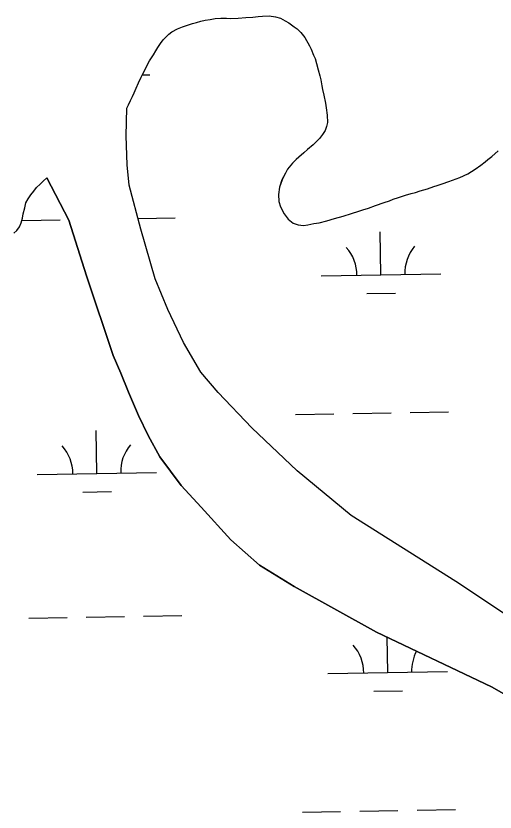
# Model space of a CAD drawing. Extents: x 3887375 to 3925618, y 296674 to 322633.
# Drawn here: x 3921058 to 3921458, y 312051 to 312717 of the extents above; entities that cross this region are included whole.
import ezdxf

# ---------------------------------------------------------------- set-up
doc = ezdxf.new("R2010")
doc.units = 0
doc.layers.add('V-TOPO-SHOR', color=7, linetype='Continuous')
doc.layers.add('V-WETL-SWMP', color=7, linetype='Continuous')

msp = doc.modelspace()

# ---------------------------------------------------------------- linework, layer by layer
at = {"layer": 'V-TOPO-SHOR'}
for points in [[(3921212.19, 312712.26), (3921215.91, 312713.14), (3921219.94, 312713.73), (3921224.26, 312714.46), (3921228.88, 312714.9), (3921233.79, 312714.89), (3921237.22, 312714.73), (3921243.48, 312714.87), (3921249.89, 312715.45), (3921255.85, 312715.74), (3921260.32, 312716.32), (3921263.75, 312716.61), (3921269.41, 312716.75), (3921274.62, 312716), (3921278.79, 312714.94), (3921282.81, 312712.7), (3921285.78, 312711.05), (3921290.39, 312707.62), (3921292.92, 312705.82), (3921295.9, 312702.99), (3921299.17, 312698.66), (3921303.02, 312691.8), (3921304.51, 312688.82), (3921306.58, 312684.04), (3921307.77, 312681.21), (3921309.1, 312676.89), (3921310.43, 312671.52), (3921311.76, 312666.6), (3921312.65, 312663.17), (3921313.53, 312658.25), (3921314.12, 312655.12), (3921315.15, 312650.35), (3921316.48, 312643.65), (3921317.06, 312639.92), (3921317.95, 312633.66), (3921318.08, 312627.7), (3921317.33, 312624.28), (3921316.13, 312620.85), (3921314.04, 312617.58), (3921311.5, 312614.31), (3921308.51, 312611.04), (3921306.27, 312608.96), (3921301.49, 312604.94), (3921298.51, 312602.12), (3921294.18, 312598.7), (3921291.94, 312596.62), (3921288.81, 312593.5), (3921284.77, 312588.59), (3921282.98, 312585.32), (3921280.14, 312579.66), (3921278.18, 312573.41), (3921277.28, 312567.3), (3921277.56, 312561.49), (3921278.89, 312557.02), (3921281.86, 312551.2), (3921285.43, 312546.73), (3921289.44, 312543.44), (3921293.61, 312541.94), (3921298.23, 312541.48), (3921301.66, 312541.92), (3921306.87, 312543.1), (3921311.34, 312543.69), (3921317.75, 312545.46), (3921324.16, 312547.24), (3921331.17, 312549.31), (3921338.18, 312551.38), (3921344.44, 312553.3), (3921347.87, 312554.48), (3921352.49, 312555.97), (3921358.45, 312558.04), (3921365.46, 312560.56), (3921370.08, 312562.18), (3921373.21, 312563.37), (3921377.69, 312564.85), (3921383.35, 312566.78), (3921388.12, 312568.11), (3921391.7, 312569.14), (3921395.58, 312570.32), (3921401.84, 312572.25), (3921407.06, 312574.02), (3921410.04, 312574.76), (3921414.06, 312576.24), (3921419.73, 312578.32), (3921422.86, 312579.35), (3921428.97, 312581.72), (3921435.54, 312584.69), (3921441.8, 312588.55), (3921446.58, 312591.96), (3921450.01, 312594.64), (3921452.4, 312596.57), (3921455.68, 312599.25), (3921461.05, 312604)], [(3921150.35, 312639.68), (3921151.85, 312642.51), (3921153.34, 312645.94), (3921154.99, 312649.21), (3921156.48, 312652.48), (3921158.13, 312656.35), (3921160.23, 312660.82), (3921162.32, 312665.43), (3921163.67, 312668.26), (3921165.17, 312670.94), (3921166.96, 312674.96), (3921169.36, 312679.13), (3921170.85, 312681.8), (3921172.79, 312684.33), (3921174.59, 312687.61), (3921176.23, 312690.43), (3921178.47, 312693.71), (3921180.87, 312696.68), (3921183.25, 312699.21), (3921185.35, 312701.44), (3921187.88, 312703.37), (3921192.8, 312705.89), (3921196.83, 312707.52), (3921201.15, 312709.15), (3921205.18, 312710.33), (3921208.61, 312711.22), (3921212.19, 312712.26)], [(3921484.53, 312204.2), (3921425.52, 312243.72), (3921337.9, 312298.97), (3921292.76, 312336.23), (3921254.79, 312372.12), (3921226.64, 312401.73), (3921212.35, 312418.78), (3921197.64, 312443.43), (3921184.71, 312471.21), (3921174.02, 312496.76), (3921162.03, 312538.42), (3921152.26, 312575.15), (3921150.5, 312592.16), (3921149.66, 312616.34), (3921150.35, 312639.68)], [(3921055.96, 312535.01), (3921058.35, 312537.38), (3921060.45, 312540.36), (3921062.09, 312543.63), (3921063.14, 312547.51), (3921063.75, 312551.08), (3921064.95, 312556.14), (3921066, 312560.46), (3921067.8, 312563.73), (3921070.04, 312567.01), (3921072.43, 312570.13), (3921074.82, 312573.1), (3921077.95, 312576.08), (3921080.34, 312578.45), (3921083.33, 312581.43)], [(3921564.28, 312093.43), (3921455.44, 312155.53), (3921359.08, 312201.36), (3921290.29, 312239.37), (3921261.26, 312257.17), (3921237.3, 312278.54), (3921212.47, 312305.73), (3921195.66, 312323.96), (3921177.97, 312347.99), (3921168.32, 312365.91), (3921160.01, 312382.47), (3921151.85, 312402.02), (3921145.33, 312417.83), (3921138.95, 312432.61), (3921116.73, 312499.44), (3921101.77, 312545.84), (3921083.33, 312581.43)]]:
    msp.add_lwpolyline(points, dxfattribs=at)
at = {"layer": 'V-WETL-SWMP'}
for p, q in [((3921260.32, 312716.32), (3921263.74, 312716.61)), ((3921263.74, 312716.61), (3921269.41, 312716.75)), ((3921269.41, 312716.75), (3921274.62, 312715.99)), ((3921201.15, 312709.15), (3921205.18, 312710.33)), ((3921205.18, 312710.33), (3921208.61, 312711.22)), ((3921208.61, 312711.22), (3921212.19, 312712.26)), ((3921212.19, 312712.26), (3921215.91, 312713.14)), ((3921215.91, 312713.14), (3921219.94, 312713.73)), ((3921219.94, 312713.73), (3921224.26, 312714.46)), ((3921224.26, 312714.46), (3921228.88, 312714.9)), ((3921228.88, 312714.9), (3921233.79, 312714.89)), ((3921233.79, 312714.89), (3921237.22, 312714.73)), ((3921237.22, 312714.73), (3921243.48, 312714.87)), ((3921243.48, 312714.87), (3921249.89, 312715.45)), ((3921249.89, 312715.45), (3921255.85, 312715.74)), ((3921255.85, 312715.74), (3921260.32, 312716.32)), ((3921274.62, 312715.99), (3921278.79, 312714.94)), ((3921278.79, 312714.94), (3921282.81, 312712.7)), ((3921282.81, 312712.7), (3921285.78, 312711.05)), ((3921285.78, 312711.05), (3921290.39, 312707.62)), ((3921185.35, 312701.44), (3921187.88, 312703.37)), ((3921187.88, 312703.37), (3921192.8, 312705.89)), ((3921192.8, 312705.89), (3921196.83, 312707.52)), ((3921196.83, 312707.52), (3921201.15, 312709.15)), ((3921290.39, 312707.62), (3921292.92, 312705.82)), ((3921292.92, 312705.82), (3921295.9, 312702.99)), ((3921178.48, 312693.71), (3921180.87, 312696.68)), ((3921180.87, 312696.68), (3921183.25, 312699.21)), ((3921183.25, 312699.21), (3921185.35, 312701.44)), ((3921295.9, 312702.99), (3921299.16, 312698.66)), ((3921299.16, 312698.66), (3921303.02, 312691.8)), ((3921174.59, 312687.61), (3921176.23, 312690.43)), ((3921176.23, 312690.43), (3921178.48, 312693.71)), ((3921303.02, 312691.8), (3921304.51, 312688.82)), ((3921170.85, 312681.8), (3921172.79, 312684.33)), ((3921172.79, 312684.33), (3921174.59, 312687.61)), ((3921304.51, 312688.82), (3921306.58, 312684.04)), ((3921306.58, 312684.04), (3921307.77, 312681.21)), ((3921166.96, 312674.96), (3921169.36, 312679.12)), ((3921169.36, 312679.12), (3921170.85, 312681.8)), ((3921307.77, 312681.21), (3921309.1, 312676.89)), ((3921309.1, 312676.89), (3921310.43, 312671.52)), ((3921163.67, 312668.26), (3921165.17, 312670.94)), ((3921165.17, 312670.94), (3921166.96, 312674.96)), ((3921310.43, 312671.52), (3921311.76, 312666.6)), ((3921160.23, 312660.82), (3921162.32, 312665.43)), ((3921162.32, 312665.43), (3921163.67, 312668.26)), ((3921163.3, 312667.47), (3921169.49, 312667.58)), ((3921311.76, 312666.6), (3921312.65, 312663.17)), ((3921312.65, 312663.17), (3921313.53, 312658.25)), ((3921158.13, 312656.35), (3921160.23, 312660.82)), ((3921313.53, 312658.25), (3921314.12, 312655.12)), ((3921154.99, 312649.21), (3921156.48, 312652.48)), ((3921156.48, 312652.48), (3921158.13, 312656.35)), ((3921314.12, 312655.12), (3921315.15, 312650.35)), ((3921315.15, 312650.35), (3921316.48, 312643.65)), ((3921151.85, 312642.51), (3921153.34, 312645.94)), ((3921153.34, 312645.94), (3921154.99, 312649.21)), ((3921316.48, 312643.65), (3921317.06, 312639.92)), ((3921149.66, 312616.34), (3921150.35, 312639.69)), ((3921150.35, 312639.69), (3921151.85, 312642.51)), ((3921317.06, 312639.92), (3921317.94, 312633.66)), ((3921317.94, 312633.66), (3921318.08, 312627.7)), ((3921317.33, 312624.28), (3921316.13, 312620.85)), ((3921318.08, 312627.7), (3921317.33, 312624.28)), ((3921314.04, 312617.58), (3921311.5, 312614.31)), ((3921316.13, 312620.85), (3921314.04, 312617.58)), ((3921150.5, 312592.16), (3921149.66, 312616.34)), ((3921308.51, 312611.04), (3921306.27, 312608.96)), ((3921311.5, 312614.31), (3921308.51, 312611.04)), ((3921301.49, 312604.94), (3921298.51, 312602.12)), ((3921306.27, 312608.96), (3921301.49, 312604.94)), ((3921455.68, 312599.24), (3921461.05, 312604)), ((3921291.94, 312596.62), (3921288.81, 312593.5)), ((3921294.18, 312598.7), (3921291.94, 312596.62)), ((3921298.51, 312602.12), (3921294.18, 312598.7)), ((3921450.01, 312594.64), (3921452.4, 312596.57)), ((3921452.4, 312596.57), (3921455.68, 312599.24)), ((3921152.26, 312575.15), (3921150.5, 312592.16)), ((3921288.81, 312593.5), (3921284.77, 312588.59)), ((3921441.8, 312588.55), (3921446.58, 312591.96)), ((3921446.58, 312591.96), (3921450.01, 312594.64)), ((3921282.98, 312585.32), (3921280.13, 312579.66)), ((3921284.77, 312588.59), (3921282.98, 312585.32)), ((3921428.97, 312581.72), (3921435.54, 312584.69)), ((3921435.54, 312584.69), (3921441.8, 312588.55)), ((3921280.13, 312579.66), (3921278.18, 312573.41)), ((3921414.06, 312576.24), (3921419.73, 312578.32)), ((3921419.73, 312578.32), (3921422.86, 312579.35)), ((3921422.86, 312579.35), (3921428.97, 312581.72)), ((3921162.03, 312538.42), (3921152.26, 312575.15)), ((3921278.18, 312573.41), (3921277.28, 312567.3)), ((3921391.7, 312569.14), (3921395.58, 312570.32)), ((3921395.58, 312570.32), (3921401.84, 312572.25)), ((3921401.84, 312572.25), (3921407.06, 312574.02)), ((3921407.06, 312574.02), (3921410.04, 312574.76)), ((3921410.04, 312574.76), (3921414.06, 312576.24)), ((3921277.28, 312567.3), (3921277.56, 312561.49)), ((3921370.08, 312562.18), (3921373.21, 312563.37)), ((3921373.21, 312563.37), (3921377.69, 312564.85)), ((3921377.69, 312564.85), (3921383.35, 312566.77)), ((3921383.35, 312566.77), (3921388.12, 312568.1)), ((3921388.12, 312568.1), (3921391.7, 312569.14)), ((3921277.56, 312561.49), (3921278.89, 312557.02)), ((3921278.89, 312557.02), (3921281.86, 312551.2)), ((3921352.49, 312555.97), (3921358.45, 312558.04)), ((3921358.45, 312558.04), (3921365.46, 312560.56)), ((3921365.46, 312560.56), (3921370.08, 312562.18)), ((3921281.86, 312551.2), (3921285.43, 312546.72)), ((3921331.17, 312549.31), (3921338.18, 312551.38)), ((3921338.18, 312551.38), (3921344.44, 312553.3)), ((3921344.44, 312553.3), (3921347.87, 312554.48)), ((3921347.87, 312554.48), (3921352.49, 312555.97)), ((3921062.72, 312545.66), (3921094.72, 312546.21)), ((3921159.66, 312547.32), (3921190.7, 312547.86)), ((3921285.43, 312546.72), (3921289.44, 312543.44)), ((3921289.44, 312543.44), (3921293.61, 312541.94)), ((3921306.87, 312543.1), (3921311.34, 312543.69)), ((3921311.34, 312543.69), (3921317.75, 312545.46)), ((3921317.75, 312545.46), (3921324.16, 312547.24)), ((3921324.16, 312547.24), (3921331.17, 312549.31)), ((3921174.02, 312496.76), (3921162.03, 312538.42)), ((3921293.61, 312541.94), (3921298.23, 312541.48)), ((3921298.23, 312541.48), (3921301.66, 312541.92)), ((3921301.66, 312541.92), (3921306.87, 312543.1)), ((3921362.87, 312500.06), (3921362.25, 312536.06)), ((3921184.71, 312471.21), (3921174.02, 312496.76)), ((3921312.87, 312499.2), (3921412.86, 312500.92)), ((3921351.13, 312484.43), (3921375.13, 312484.84)), ((3921197.64, 312443.43), (3921184.71, 312471.21)), ((3921212.35, 312418.78), (3921197.64, 312443.43)), ((3921226.64, 312401.73), (3921212.35, 312418.78)), ((3921254.78, 312372.12), (3921226.64, 312401.73)), ((3921291.45, 312383.39), (3921323.44, 312383.94)), ((3921339.44, 312384.21), (3921371.44, 312384.76)), ((3921387.43, 312385.03), (3921419.43, 312385.58)), ((3921125.21, 312334.1), (3921124.59, 312370.09)), ((3921292.76, 312336.23), (3921254.78, 312372.12)), ((3921075.21, 312333.24), (3921175.2, 312334.95)), ((3921337.9, 312298.97), (3921292.76, 312336.23)), ((3921113.47, 312318.46), (3921137.47, 312318.87)), ((3921425.52, 312243.72), (3921337.9, 312298.97)), ((3921484.53, 312204.19), (3921425.52, 312243.72)), ((3921068.43, 312213.03), (3921100.43, 312213.58)), ((3921116.42, 312213.86), (3921148.42, 312214.41)), ((3921164.42, 312214.68), (3921196.41, 312215.23)), ((3921368.57, 312167.44), (3921368.07, 312197.08)), ((3921318.58, 312166.58), (3921418.57, 312168.29)), ((3921356.84, 312151.8), (3921380.84, 312152.21)), ((3921297.16, 312050.76), (3921329.15, 312051.31)), ((3921345.15, 312051.58), (3921377.15, 312052.13)), ((3921393.14, 312052.41), (3921425.14, 312052.96))]:
    msp.add_line(p, q, dxfattribs=at)
msp.add_lwpolyline([(3921055.96, 312535.01), (3921058.35, 312537.38), (3921060.45, 312540.36), (3921062.09, 312543.63), (3921063.14, 312547.5), (3921063.75, 312551.08), (3921064.95, 312556.14), (3921066, 312560.46), (3921067.8, 312563.73), (3921070.04, 312567.01), (3921072.43, 312570.13), (3921074.82, 312573.1), (3921077.95, 312576.08), (3921080.34, 312578.46), (3921083.33, 312581.43), (3921101.77, 312545.84), (3921116.73, 312499.44), (3921138.95, 312432.61), (3921145.33, 312417.83), (3921151.85, 312402.02), (3921160.01, 312382.47), (3921168.32, 312365.91), (3921177.97, 312347.99), (3921195.66, 312323.96), (3921212.47, 312305.73), (3921237.3, 312278.54), (3921261.26, 312257.17), (3921290.29, 312239.37), (3921359.08, 312201.36), (3921455.44, 312155.53), (3921564.28, 312093.43)], dxfattribs=at)
for centre, start, end in [((3921418.09, 312501.48), 140.21154, 181.75519), ((3921307.62, 312499.59), 0.21154, 41.7552), ((3921069.96, 312333.62), 0.21154, 41.7552), ((3921180.43, 312335.52), 140.21154, 181.75519), ((3921313.33, 312166.96), 0.21154, 41.7552), ((3921423.8, 312168.86), 152.04182, 181.75519)]:
    msp.add_arc(centre, 35.25, start, end, dxfattribs=at)

doc.saveas('drawing.dxf')
